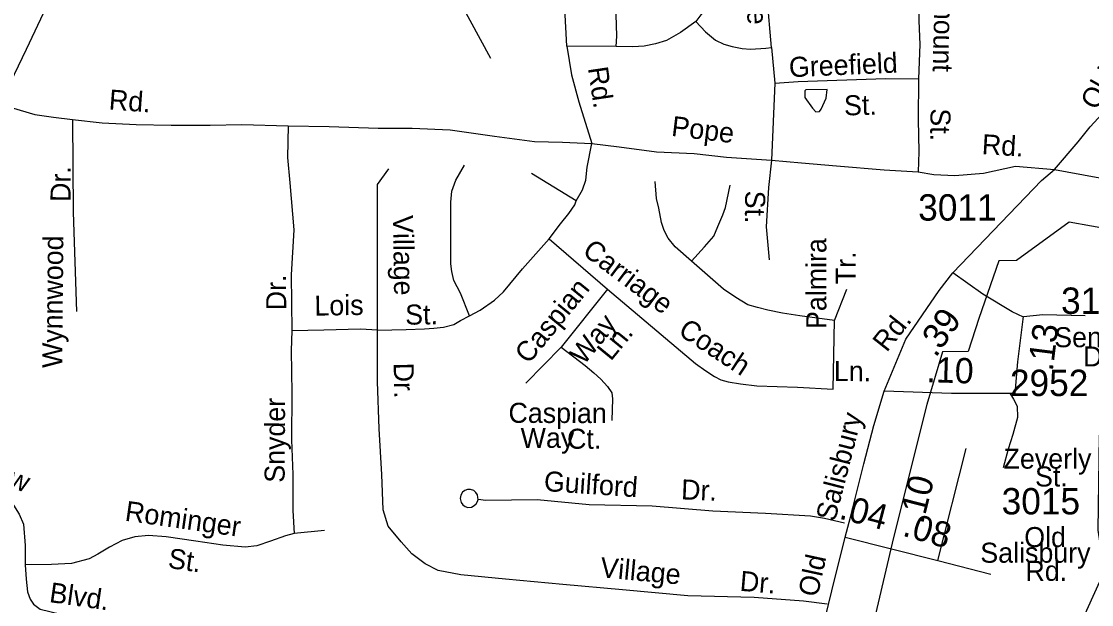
# Model space of a CAD drawing. Extents: x 1547597 to 1699558, y 810033 to 920809.
# Drawn here: x 1619556 to 1624629, y 833515 to 836281 of the extents above; entities that cross this region are included whole.
import ezdxf

# ---------------------------------------------------------------- set-up
doc = ezdxf.new("R2010")
doc.units = 0
for name, color, linetype in [('Exist Boundary Political City Limit New', 7, 'Continuous'), ('Exist Hydrographic Creek Single Shore', 7, 'Continuous'), ('Exist Hydrographic Misc Water Feature', 7, 'Continuous'), ('Exist Road Non-System Type 51', 7, 'Continuous'), ('Exist Road Non-System Type 51 Label', 7, 'Continuous'), ('Exist Road Secondary Mileage Hundredths English Label', 7, 'Continuous'), ('Exist Road Secondary Type 51 Attributed', 7, 'Continuous'), ('Exist Road Secondary Type 51 Label', 7, 'Continuous'), ('Exist Road Secondary Type 51 Number Label', 7, 'Continuous'), ('Exist Utilities Electrical Transmission Line', 7, 'Continuous'), ('Map Preparation Boundary City Limit Buffer Line', 7, 'Continuous')]:
    doc.layers.add(name, color=color, linetype=linetype)

msp = doc.modelspace()

# ---------------------------------------------------------------- linework, layer by layer
at = {"layer": 'Exist Boundary Political City Limit New'}
msp.add_lwpolyline([(1624733.9, 835290.7), (1624522.7, 835329.3), (1624273.5, 835146.8), (1624188.9, 835145.3), (1624093.9, 834871.2), (1624043.4, 834715.4), (1623922.2, 834712.9), (1623848.2, 834463.3), (1623690.8, 833833), (1623495.9, 833004.4)], dxfattribs=at)
at = {"layer": 'Exist Hydrographic Creek Single Shore'}
for points in [[(1621780.7, 836105.5), (1621576.8, 836483.8), (1621461.8, 836617.5), (1621362.7, 836685.1), (1621088.8, 836772.7), (1619699.7, 837634.7), (1619543.7, 837802)], [(1625313.8, 829688.5), (1625156.8, 829773.8), (1625082.8, 829909.8), (1625051.8, 830041.8), (1624815.8, 830470), (1624759.8, 830704.2), (1624694.8, 830813.8), (1624616.8, 831222.5), (1624501.8, 831343), (1624277.7, 831436.2), (1624237.7, 831512.4), (1624247.8, 831646.9), (1624524.7, 832484.9), (1624572.2, 833109.8), (1624560.2, 833387), (1624690.8, 833673.1), (1624660.8, 833867.4), (1624665.8, 834317), (1624812.8, 834681.7)]]:
    msp.add_lwpolyline(points, dxfattribs=at)
at = {"layer": 'Exist Hydrographic Misc Water Feature'}
msp.add_lwpolyline([(1623346.8, 835864.4), (1623370.1, 835916.3), (1623376.1, 835957.6), (1623274.8, 835956.8), (1623269.2, 835951.7), (1623270.4, 835920.6), (1623306.8, 835868.9), (1623321.8, 835851.3), (1623338.6, 835853.9), (1623346.8, 835864.4)], dxfattribs=at)
at = {"layer": 'Exist Road Non-System Type 51'}
for p, q in [((1623112.4, 836157.6), (1623086.6, 836450.1)), ((1622375.6, 836161.3), (1622142, 836163.1)), ((1623112.4, 836157.6), (1623128, 835988.4)), ((1620993.8, 833866.4), (1620849.7, 833852.5))]:
    msp.add_line(p, q, dxfattribs=at)
for points in [[(1624453.4, 835578.7), (1624565.4, 835710.2), (1624622.5, 835780), (1624699.7, 835864.1), (1624737.1, 835913.9), (1624799.1, 836008.2), (1624880.1, 836107.9), (1624929.7, 836179.8), (1624969.1, 836254.3), (1624998.8, 836318.8), (1625036.3, 836399), (1625053.8, 836474.8), (1625092.4, 836608.9), (1625128.8, 836708.9), (1625157.7, 836795.7), (1625182.5, 836912.3), (1625212.2, 837036.2), (1625266.7, 837239.1), (1625281.9, 837356.6)], [(1622142, 836163.1), (1622122.7, 836521.9), (1622131, 836827.2), (1622144.8, 837079.2)], [(1622764.7, 837033.3), (1622784, 836967), (1622807.9, 836889.8), (1622841, 836818), (1622874.2, 836735.2), (1622887, 836676.4), (1622890.7, 836610.1), (1622883.3, 836536.6), (1622878.8, 836497.9), (1622856.7, 836444.6), (1622834.6, 836400.4), (1622814.4, 836360), (1622777.6, 836312.1), (1622753.7, 836280.9)], [(1622375.6, 836161.3), (1622379.3, 836211), (1622375.6, 836314), (1622362.8, 836429.9), (1622338.8, 836553.1)], [(1623808.4, 836464.9), (1623810.7, 836282.9), (1623814.2, 836170.5), (1623808.7, 836008.6)], [(1622753.7, 836280.9), (1622681, 836227.5), (1622614.8, 836190.7), (1622561.4, 836174.2), (1622508.1, 836163.1), (1622454.7, 836159.5), (1622375.6, 836161.3)], [(1622753.7, 836280.9), (1622799.6, 836231.2), (1622845.6, 836192.6), (1622886.1, 836172.3), (1622924.7, 836161.3), (1622972.6, 836152.1), (1623013, 836148.4), (1623084.8, 836153.9), (1623112.4, 836157.6)], [(1622142, 836163.1), (1622164.1, 836027), (1622199, 835900.1), (1622260.4, 835701)], [(1619026.8, 836033.2), (1619194.8, 835978.6), (1619378.7, 835908.2), (1619508.1, 835871.8), (1619619.4, 835840), (1619707.9, 835826.3), (1619798.8, 835815)], [(1623128, 835988.4), (1623112.4, 835622.3)], [(1623128, 835988.4), (1623238.4, 835995.7), (1623652.3, 836010.4), (1623808.7, 836008.6)], [(1623808.7, 836008.6), (1623806.2, 835816.3), (1623810.5, 835662.8), (1623807.7, 835567.1)], [(1619798.8, 835815), (1619939.6, 835799.2), (1620100.8, 835792.4), (1620267, 835788.8), (1620450.9, 835788.1), (1620601.1, 835791.9), (1620821.2, 835784.9)], [(1619798.8, 835815), (1619801, 835376.4), (1619816.9, 834904.5)], [(1620821.2, 835784.9), (1620817.7, 835634.6), (1620828.5, 835515.8), (1620847.4, 835291.5), (1620835.3, 835078.3), (1620837.7, 834813.2)], [(1620821.2, 835784.9), (1621015.8, 835781.9), (1621247.4, 835774.4), (1621409, 835775.1), (1621588.7, 835766.5), (1621799.3, 835736), (1621988, 835711.5), (1622120.7, 835708), (1622260.4, 835701)], [(1622185.3, 835429.1), (1622216.2, 835481.7), (1622231.7, 835528.1), (1622237.9, 835590.1), (1622260.4, 835701)], [(1622260.4, 835701), (1622389.1, 835686.5), (1622566.7, 835661.7), (1622744.6, 835654.6), (1622898.1, 835636.3), (1623112.4, 835622.3)], [(1623112.4, 835622.3), (1623097.4, 835492.5), (1623086.9, 835307.2), (1623100.9, 835149.9)], [(1623112.4, 835622.3), (1623253.7, 835609.7), (1623419.3, 835595.1), (1623645.9, 835576.4), (1623807.7, 835567.1)], [(1621244.8, 834816.5), (1621244.6, 835351.6), (1621244.6, 835506.5), (1621297.2, 835580.8)], [(1621680.9, 834884.1), (1621637.6, 834992.5), (1621606.6, 835051.3), (1621597.3, 835094.6), (1621591.2, 835131.8), (1621591.2, 835187.5), (1621591.2, 835264.9), (1621591.2, 835339.3), (1621591.2, 835422.9), (1621597.3, 835475.5), (1621615.9, 835528.1), (1621656.1, 835599.4)], [(1622185.3, 835429.1), (1621974.9, 835559.1)], [(1623807.7, 835567.1), (1623881.3, 835554.2), (1623980.7, 835550.6), (1624116.4, 835561.2), (1624268.1, 835593.6), (1624453.4, 835578.7)], [(1622733, 835144.2), (1622655.7, 835212.3), (1622621.6, 835252.6), (1622603.1, 835289.7), (1622590.7, 835326.9), (1622578.3, 835395), (1622565.9, 835441.4), (1622559.7, 835521.9)], [(1622733, 835144.2), (1622794.9, 835212.3), (1622838.2, 835261.8), (1622856.8, 835308.3), (1622881.6, 835364), (1622893.9, 835398.1), (1622915.6, 835503.4)], [(1622058.4, 835249.5), (1622111, 835320.7), (1622151.3, 835370.2), (1622179.1, 835410.5), (1622185.3, 835429.1)], [(1621680.9, 834884.1), (1621730.4, 834912), (1621798.5, 834958.4), (1621841.8, 834998.7), (1621931.6, 835107), (1622058.4, 835249.5)], [(1622058.4, 835249.5), (1622333.8, 835011)], [(1623410.7, 834862.4), (1623246.7, 834884.1), (1623163.2, 834896.5), (1623095.1, 834912), (1623045.6, 834924.3), (1622999.2, 834936.7), (1622943.5, 834970.8), (1622884.7, 835011), (1622733, 835144.2)], [(1624306.3, 834878.8), (1624252.6, 834903.5), (1624114, 834987.5), (1623971.4, 835088.7)], [(1622333.8, 835011), (1622114.1, 834735.5)], [(1622333.8, 835011), (1622751.6, 834658), (1622801.1, 834624), (1622841.3, 834596.1), (1622872.3, 834580.6), (1622906.3, 834571.4), (1622965.1, 834562.1), (1623042.5, 834552.8), (1623234.3, 834546.6), (1623404.5, 834537.3)], [(1623410.7, 834862.4), (1623469.5, 835011)], [(1621244.8, 834816.5), (1621380.7, 834819.1), (1621467.4, 834822.2), (1621510.7, 834825.3), (1621557.1, 834831.4), (1621606.6, 834843.8), (1621637.6, 834862.4), (1621680.9, 834884.1)], [(1623404.5, 834537.3), (1623410.7, 834862.4)], [(1620837.7, 834813.2), (1620835.4, 834720), (1620838.6, 834517.7), (1620837.3, 834295.8), (1620842.2, 834131.4), (1620842.2, 833961), (1620849.7, 833852.5)], [(1621244.8, 834816.5), (1621163.6, 834820.4), (1620989.5, 834816.5), (1620837.7, 834813.2)], [(1623376.2, 833516.5), (1623263.6, 833531.3), (1623029.4, 833549.1), (1622715.3, 833556.9), (1622406.1, 833585.4), (1622122.6, 833609.8), (1621851.4, 833635.7), (1621639.9, 833656.8), (1621532.3, 833676.4), (1621470.8, 833707.4), (1621407.6, 833756.3), (1621356.5, 833813), (1621295.1, 833887.5), (1621271.9, 833965), (1621264.2, 834131.4), (1621252.6, 834348.2), (1621244.8, 834572.7), (1621244.8, 834692.7), (1621244.8, 834816.5)], [(1622114.1, 834735.5), (1621947, 834565.2)], [(1622114.1, 834735.5), (1622228.6, 834648.8), (1622268.9, 834614.7), (1622302.9, 834583.7), (1622333.8, 834549.7), (1622355.5, 834518.7), (1622358.6, 834490.8), (1622355.5, 834388.7)], [(1624240.8, 834517.9), (1624258.4, 834489.7), (1624275.7, 834455.4), (1624277, 834401.5), (1624255.8, 834321.9), (1624233.3, 834252.1), (1624210.6, 834163.4)], [(1618931.2, 834086.9), (1619055.1, 834089), (1619183.1, 834105.2), (1619249.2, 834108.1), (1619326.8, 834089.1), (1619406.3, 834057.9), (1619475.7, 834028.9), (1619519.1, 833986.2), (1619546.4, 833943.8), (1619565.6, 833895.6), (1619574, 833795.5), (1619574.8, 833703.7)], [(1621720.4, 834023.4), (1621717.9, 834035.3), (1621709.9, 834047.2), (1621700.1, 834055.2), (1621684.4, 834060.9), (1621670.4, 834060.4), (1621658.7, 834056.1), (1621647.3, 834047.5), (1621638.8, 834033.9), (1621636.1, 834018.5), (1621640.3, 833999.6), (1621649.3, 833987.4), (1621659.7, 833980.6), (1621672.8, 833975.9), (1621689.1, 833977), (1621703, 833984.1), (1621712.6, 833992.9), (1621719, 834004), (1621721.4, 834013.2), (1621720.4, 834023.4)], [(1623457.8, 833901.6), (1623362.2, 833923), (1623296.4, 833933.9), (1623082.8, 833947.1), (1622833.3, 833958.7), (1622546.2, 833981.7), (1622246.9, 833987.7), (1622001.6, 834011.8), (1621757.1, 834008.8), (1621721.4, 834013.2)], [(1620849.7, 833852.5), (1620807.6, 833841.1), (1620737.3, 833816.2), (1620673, 833793.2), (1620616.8, 833788), (1620511.2, 833797.5), (1620383.7, 833815.5), (1620242, 833835.6), (1620158.3, 833842.7), (1620094.1, 833835.8), (1620033.9, 833818.6), (1619973.5, 833787.6), (1619919.2, 833754.5), (1619876.9, 833731.2), (1619794.6, 833710.4), (1619698.7, 833705.8), (1619574.8, 833703.7)], [(1619574.8, 833703.7), (1619579.6, 833635.5), (1619584.8, 833575.6), (1619598.3, 833541.3), (1619613.8, 833517.2), (1619645.5, 833492.7), (1619742.9, 833469.3), (1619900.5, 833446.9), (1620045.9, 833422.8), (1620185.5, 833400.7), (1620305.3, 833394.9), (1620397.1, 833381.6), (1620524.5, 833361.6), (1620644, 833332), (1620773.4, 833297.9), (1620894.6, 833256.3), (1620947.9, 833221.6), (1620979.3, 833179.1), (1620996.6, 833134.7), (1620992.1, 833085), (1620994.7, 832985.1), (1620994, 832897.9), (1620979.2, 832764.4)]]:
    msp.add_lwpolyline(points, dxfattribs=at)
at = {"layer": 'Exist Road Secondary Type 51 Attributed'}
for points in [[(1624453.4, 835578.7), (1624651.3, 835542.5), (1624783.4, 835518), (1624925, 835504.7), (1625137.5, 835526.8), (1625447.3, 835584.4), (1625845.6, 835637.6), (1626193.5, 835706.8)], [(1623645.3, 834527.7), (1623748.1, 834774.5), (1623906.6, 835004.7), (1623971.4, 835088.7), (1624391.8, 835526.1), (1624453.4, 835578.7)], [(1624266.7, 834515.5), (1624280, 834665.8), (1624306.6, 834880.7), (1624397.8, 834890.2), (1624599.2, 834886.4)], [(1623461.4, 833835.1), (1623485.5, 833929.6), (1623549.5, 834183), (1623596.8, 834364.3), (1623645.3, 834527.7)], [(1624266.7, 834515.5), (1623965, 834516.5), (1623645.3, 834527.7)], [(1623899.9, 833723.6), (1624034.6, 834254.9)], [(1623260.7, 833008.9), (1623317, 833250.4), (1623398.2, 833580.8), (1623461.4, 833835.1)], [(1623461.4, 833835.1), (1623899.9, 833723.6)], [(1623899.9, 833723.6), (1624151.2, 833659.9)]]:
    msp.add_lwpolyline(points, dxfattribs=at)
at = {"layer": 'Exist Utilities Electrical Transmission Line'}
msp.add_lwpolyline([(1618139.2, 825527.4), (1618139.9, 826213.2), (1618146.9, 826904.6), (1618151.3, 827436.2), (1618158.5, 828027.8), (1618170, 828879.3), (1618178.3, 829662.7), (1618190.3, 830552.2), (1618192, 830909.9), (1618206.9, 831221.4), (1618217.7, 831401.3), (1618270.7, 831596.3), (1618410.5, 832104), (1618533.4, 832537.7), (1618651.7, 832957.8), (1618836.2, 833628.6), (1619001.5, 834229.8), (1619177.1, 834856.6), (1619363.7, 835533.4), (1619467.5, 835911.7), (1619581.2, 836149.7), (1619823.2, 836665.7)], dxfattribs=at)
at = {"layer": 'Map Preparation Boundary City Limit Buffer Line'}
msp.add_lwpolyline([(1624733.9, 835290.7), (1624522.7, 835329.3), (1624273.5, 835146.8), (1624188.9, 835145.3), (1624093.9, 834871.2), (1624043.4, 834715.4), (1623922.2, 834712.9), (1623848.2, 834463.3), (1623690.8, 833833), (1623495.9, 833004.4)], dxfattribs=at)

# ---------------------------------------------------------------- texts
at = {"layer": 'Exist Road Non-System Type 51 Label'}
for s, rotation, p in [('Lindale', 271.4549, (1622987.8, 836673.8)), ('Haymount', 268.5198, (1623890.5, 836621.4)), ('Greefield', 2.4914, (1623196.5, 836016)), ('Rd.', 278.4364, (1622241.3, 836059.5)), ('Old', 60.1281, (1624653.1, 835855.1)), ('Rd.', 355.7618, (1619968.7, 835863.6)), ('St.', 1.525, (1623456.5, 835834.5)), ('St.', 269.2627, (1623865.9, 835869.1)), ('Pope', 353.1883, (1622634.1, 835738.3)), ('Rd.', 356.6806, (1624106.9, 835651.2)), ('Dr.', 89.5602, (1619789.1, 835424.4)), ('St.', 269.3528, (1622987.4, 835478.6)), ('Village', 270.844, (1621317.5, 835361.5)), ('Wynnwood', 89.5602, (1619750.3, 834636.7)), ('Palmira', 90, (1623371.8, 834822)), ('Carriage', 323.1094, (1622209.9, 835179.5)), ('Tr.', 90, (1623511.1, 835034.6)), ('Dr.', 90.2729, (1620811.8, 834911)), ('Caspian', 50.7319, (1621960.2, 834651.7)), ('Lois', 0.8872, (1620945.9, 834885.2)), ('St.', 0.8872, (1621376.1, 834842.2)), ('Way', 50.7319, (1622221.9, 834647.1)), ('Coach', 326.5916, (1622664, 834798.4)), ('Ln.', 50.7319, (1622350.1, 834666.3)), ('Dr.', 271.3364, (1621320.5, 834660.9)), ('Ln.', 359.6296, (1623407.1, 834575.2)), ('Snyder', 89.6645, (1620804.1, 834092.6)), ('Caspian', 359.7786, (1621865, 834377.1)), ('Way', 0.3793, (1621923.2, 834257.3)), ('Ct.', 359.9699, (1622142.8, 834253.9)), ('Fairview', 338.5332, (1619133.5, 834218)), ('Guilford', 356.1214, (1622030.9, 834053.9)), ('Dr.', 357.6765, (1622682.1, 834014.1)), ('Rominger', 351.9318, (1620043.7, 833913.4)), ('St.', 351.9318, (1620247.6, 833689.2)), ('Village', 354.7364, (1622297.1, 833644.9)), ('Dr.', 355.1526, (1622959, 833580.6)), ('Blvd.', 351.9091, (1619685.1, 833527.2))]:
    msp.add_text(s, height=95, rotation=rotation, dxfattribs=at).set_placement(p)
at = {"layer": 'Exist Road Secondary Mileage Hundredths English Label'}
for s, rotation, p in [('.39', 55.4604, (1623890.2, 834682.5)), ('.13', 82.9433, (1624444.6, 834618.6)), ('.10', 358.0951, (1623845, 834570.3)), ('.10', 75.7616, (1623829.3, 833893)), ('.04', 345.3671, (1623427.5, 833923.6)), ('.08', 343.7265, (1623728, 833842.7))]:
    msp.add_text(s, height=120, rotation=rotation, dxfattribs=at).set_placement(p)
at = {"layer": 'Exist Road Secondary Type 51 Label'}
for s, rotation, p in [('Rd.', 51.6688, (1623658.1, 834708.1)), ('Salisbury', 75.6585, (1623412.7, 833905.1)), ('Old', 77.7257, (1623330, 833547.2))]:
    msp.add_text(s, height=95, rotation=rotation, dxfattribs=at).set_placement(p)
for s, p in [('Sennett', (1624451.9, 834735.5)), ('Dr.', (1624588.8, 834644.2)), ('Zeverly', (1624211.8, 834159.6)), ('St.', (1624360.9, 834075)), ('Old', (1624309.6, 833787.5)), ('Salisbury', (1624101.6, 833713.4)), ('Rd.', (1624315.4, 833627.5))]:
    msp.add_text(s, height=95, dxfattribs=at).set_placement(p)
at = {"layer": 'Exist Road Secondary Type 51 Number Label'}
for s, p in [('3011', (1623807, 835336)), ('3102', (1624484.4, 834893.7)), ('2952', (1624241.8, 834503.9)), ('3015', (1624202.6, 833942.6))]:
    msp.add_text(s, height=125, dxfattribs=at).set_placement(p)

doc.saveas('drawing.dxf')
